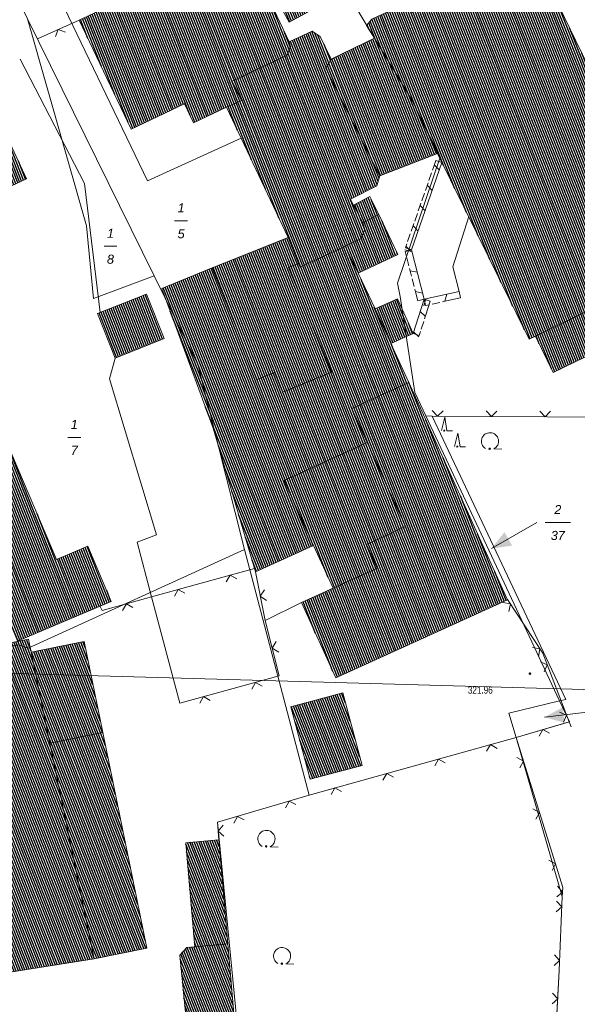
# Model space of a CAD drawing. Header units: metres. Extents: x 345144 to 348639, y 5629211 to 5635235.
# Tile 1029 of 1056: x 347729 to 347781, y 5631411 to 5631503. Entities that reach past the tile are written whole.
import ezdxf
from ezdxf.enums import TextEntityAlignment as Align

# ---------------------------------------------------------------- set-up
doc = ezdxf.new("R2010")
doc.units = ezdxf.units.M
doc.header["$MEASUREMENT"] = 0
for name, color, linetype in [('028 Geländeform', 7, 'Continuous'), ('028 Geländeform Ausg.', 7, 'Continuous'), ('081-083 Topographie', 7, 'Continuous'), ('AX Flurstück', 7, 'Continuous'), ('AX Gebäude', 7, 'Continuous'), ('Blatt', 7, 'Continuous'), ('Definitionslinie', 7, 'Continuous'), ('MG Präsentationsobjekt - Linie', 7, 'Continuous'), ('Präsentationsobjekt -Text (punktförmig)', 7, 'Continuous')]:
    doc.layers.add(name, color=color, linetype=linetype)
doc.styles.add('ARIAL', font='arial.ttf', dxfattribs={"height": 1})
doc.styles.add('ARIALIT', font='ariali.ttf', dxfattribs={"height": 1})
pattern_1 = [(111.5294117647, (0, 0), (-0.186045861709, -0.07339575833), [])]

# ---------------------------------------------------------------- blocks, each defined once
blk = doc.blocks.new('alk_043x_nrw')
h = blk.add_hatch(color=7)
edge = h.paths.add_edge_path(flags=0)
edge.add_arc((0, 0), 1, 180, 360, ccw=False)
edge.add_arc((0, 0), 1, 0, 180, ccw=False)
blk = doc.blocks.new('alk_7100_nrwx2')
at = {"true_color": 0x2e2e2e}
h = blk.add_hatch(color=250, dxfattribs=at)
edge = h.paths.add_edge_path(flags=0)
edge.add_arc((0.024073, -0.597267), 0.057254, 180, 360, ccw=False)
edge.add_arc((0.024073, -0.597267), 0.057255, 0, 180, ccw=False)
at = {"color": 250, "lineweight": 5, "true_color": 0x2e2e2e, "flags": 128}
blk.add_lwpolyline([(0.349382, -0.597267), (1, -0.597267)], dxfattribs=at)
at = {"color": 250, "lineweight": 5, "true_color": 0x2e2e2e}
for centre, radius, start, end in [((0.024073, 0.012362), 0.690995, -61.91481688, -118.08518312), ((0.024073, -0.597267), 0.057255, 0, 180), ((0.024073, -0.597267), 0.057254, 180, 0)]:
    blk.add_arc(centre, radius, start, end, dxfattribs=at)
blk = doc.blocks.new('alk_7200_nrwx2')
at = {"true_color": 0x2e2e2e}
h = blk.add_hatch(color=250, dxfattribs=at)
edge = h.paths.add_edge_path(flags=0)
edge.add_arc((-0.020544, -0.388118), 0.055525, 180, 360, ccw=False)
edge.add_arc((-0.020544, -0.388118), 0.055525, 0, 180, ccw=False)
at = {"color": 250, "lineweight": 5, "true_color": 0x2e2e2e, "flags": 128}
blk.add_lwpolyline([(-0.298168, -0.388118), (-0.020544, 1), (0.257079, -0.388118), (0.812326, -0.388118)], dxfattribs=at)
blk.add_lwpolyline([(-0.298168, -0.388118), (-0.020544, 1), (0.257079, -0.388118), (0.812326, -0.388118)], dxfattribs=at)
at = {"color": 250, "lineweight": 5, "true_color": 0x2e2e2e}
for start, end in [(0, 180), (180, 0)]:
    blk.add_arc((-0.020544, -0.388118), 0.055525, start, end, dxfattribs=at)

msp = doc.modelspace()

# ---------------------------------------------------------------- hatches: boundary and pattern name
at = {"layer": 'AX Gebäude', "true_color": 0x4f4f4f}
h = msp.add_hatch(dxfattribs=at)
h.set_pattern_fill('_USER', color=251, scale=0.2, angle=111.52941176, style=0, pattern_type=0)
h.set_pattern_definition(pattern_1)
h.paths.add_polyline_path([(347751.526, 5631507.834), (347756.766, 5631510.741), (347759.639, 5631505.526), (347754.385, 5631502.63)], flags=0)
h = msp.add_hatch(dxfattribs=at)
h.set_pattern_fill('_USER', color=251, scale=0.2, angle=111.52941176, style=0, pattern_type=0)
h.set_pattern_definition(pattern_1)
h.paths.add_polyline_path([(347748.565, 5631494.737), (347745.49, 5631493.294), (347744.656, 5631495.056), (347739.703, 5631492.695), (347734.864, 5631502.837), (347750.069, 5631509.918), (347754.372, 5631500.806), (347754.49, 5631500.368), (347754.179, 5631499.575), (347749.094, 5631497.169), (347749.939, 5631495.363)], flags=0)
h = msp.add_hatch(dxfattribs=at)
h.set_pattern_fill('_USER', color=251, scale=0.2, angle=111.52941176, style=0, pattern_type=0)
h.set_pattern_definition(pattern_1)
h.paths.add_polyline_path([(347775.166, 5631508.881), (347776.776, 5631509.663), (347791.085, 5631480.2), (347790.595, 5631479.962), (347777.267, 5631473.48), (347776.673, 5631473.189), (347768.165, 5631490.445), (347765.845, 5631495.303), (347762.311, 5631501.157), (347761.549, 5631502.323), (347762.048, 5631502.907), (347764.334, 5631503.972), (347765.522, 5631504.028), (347765.759, 5631503.54), (347775.473, 5631508.249)], flags=0)
h = msp.add_hatch(dxfattribs=at)
h.set_pattern_fill('_USER', color=251, scale=0.2, angle=111.52941176, style=0, pattern_type=0)
h.set_pattern_definition(pattern_1)
h.paths.add_polyline_path([(347759.585, 5631481.839), (347755.41, 5631479.875), (347755.253, 5631480.242), (347754.294, 5631482.639), (347748.565, 5631494.737), (347749.939, 5631495.363), (347749.094, 5631497.169), (347754.179, 5631499.575), (347754.49, 5631500.368), (347754.372, 5631500.806), (347756.516, 5631501.798), (347757.248, 5631501.319), (347758.283, 5631499.206), (347757.781, 5631498.325), (347762.818, 5631488.377), (347762.515, 5631487.449), (347760.08, 5631486.194), (347760.357, 5631485.657), (347761.214, 5631483.996), (347761.411, 5631483.378), (347761.045, 5631482.53)], flags=0)
h = msp.add_hatch(dxfattribs=at)
h.set_pattern_fill('_USER', color=251, scale=0.2, angle=111.52941176, style=0, pattern_type=0)
h.set_pattern_definition(pattern_1)
h.paths.add_polyline_path([(347768.165, 5631490.445), (347762.818, 5631488.377), (347757.781, 5631498.325), (347758.283, 5631499.206), (347762.311, 5631501.157), (347765.845, 5631495.303)], flags=0)
h = msp.add_hatch(dxfattribs=at)
h.set_pattern_fill('_USER', color=251, scale=0.2, angle=111.52941176, style=0, pattern_type=0)
h.set_pattern_definition(pattern_1)
h.paths.add_polyline_path([(347716.016, 5631481.825), (347715.729, 5631481.686), (347712.847, 5631487.387), (347713.314, 5631487.615), (347711.337, 5631491.827), (347725.197, 5631498.329), (347729.972, 5631488.1), (347725.171, 5631485.859), (347725.535, 5631485.076), (347720.699, 5631482.838), (347720.264, 5631483.78)], flags=0)
h = msp.add_hatch(dxfattribs=at)
h.set_pattern_fill('_USER', color=251, scale=0.2, angle=111.52941176, style=0, pattern_type=0)
h.set_pattern_definition(pattern_1)
h.paths.add_polyline_path([(347760.357, 5631485.657), (347761.867, 5631486.436), (347762.724, 5631484.775), (347761.214, 5631483.996)], flags=0)
h = msp.add_hatch(dxfattribs=at)
h.set_pattern_fill('_USER', color=251, scale=0.2, angle=111.52941176, style=0, pattern_type=0)
h.set_pattern_definition(pattern_1)
h.paths.add_polyline_path([(347760.778, 5631479.341), (347759.585, 5631481.839), (347761.045, 5631482.53), (347761.411, 5631483.378), (347761.214, 5631483.996), (347762.724, 5631484.775), (347764.462, 5631481.07)], flags=0)
h = msp.add_hatch(dxfattribs=at)
h.set_pattern_fill('_USER', color=251, scale=0.2, angle=111.52941176, style=0, pattern_type=0)
h.set_pattern_definition(pattern_1)
h.paths.add_polyline_path([(347747.235, 5631479.821), (347754.294, 5631482.639), (347755.253, 5631480.242), (347754.32, 5631479.859), (347758.301, 5631470.131), (347753.752, 5631468.27), (347753.004, 5631470.103), (347751.41, 5631469.458)], flags=0)
h = msp.add_hatch(dxfattribs=at)
h.set_pattern_fill('_USER', color=251, scale=0.2, angle=111.52941176, style=0, pattern_type=0)
h.set_pattern_definition(pattern_1)
h.paths.add_polyline_path([(347759.585, 5631481.839), (347760.778, 5631479.341), (347762.375, 5631476.007), (347763.841, 5631472.792), (347765.493, 5631469.166), (347760.206, 5631466.759), (347761.64, 5631463.608), (347753.903, 5631460.086), (347756.651, 5631454.048), (347751.244, 5631451.587), (347747.327, 5631464.946), (347742.53, 5631477.896), (347747.235, 5631479.821), (347751.41, 5631469.458), (347753.004, 5631470.103), (347753.752, 5631468.27), (347758.301, 5631470.131), (347754.32, 5631479.859), (347755.253, 5631480.242), (347755.41, 5631479.875)], flags=0)
h = msp.add_hatch(dxfattribs=at)
h.set_pattern_fill('_USER', color=251, scale=0.2, angle=111.52941176, style=0, pattern_type=0)
h.set_pattern_definition(pattern_1)
h.paths.add_polyline_path([(347784.788, 5631472.961), (347778.91, 5631470.103), (347777.267, 5631473.48), (347790.595, 5631479.962), (347792.237, 5631476.583), (347787.987, 5631474.517)], flags=0)
h = msp.add_hatch(dxfattribs=at)
h.set_pattern_fill('_USER', color=251, scale=0.2, angle=111.52941176, style=0, pattern_type=0)
h.set_pattern_definition(pattern_1)
h.paths.add_polyline_path([(347741.123, 5631477.392), (347742.773, 5631473.251), (347738.222, 5631471.438), (347736.572, 5631475.579)], flags=0)
h = msp.add_hatch(dxfattribs=at)
h.set_pattern_fill('_USER', color=251, scale=0.2, angle=111.52941176, style=0, pattern_type=0)
h.set_pattern_definition(pattern_1)
h.paths.add_polyline_path([(347762.375, 5631476.007), (347764.431, 5631476.945), (347765.898, 5631473.729), (347763.841, 5631472.792)], flags=0)
h = msp.add_hatch(dxfattribs=at)
h.set_pattern_fill('_USER', color=251, scale=0.2, angle=111.52941176, style=0, pattern_type=0)
h.set_pattern_definition(pattern_1)
h.paths.add_polyline_path([(347758.457, 5631450.081), (347762.548, 5631451.944), (347761.551, 5631454.134), (347765.197, 5631455.794), (347761.64, 5631463.608), (347760.206, 5631466.759), (347765.493, 5631469.166), (347774.675, 5631449.002), (347758.717, 5631441.735), (347755.524, 5631448.746)], flags=0)
h = msp.add_hatch(dxfattribs=at)
h.set_pattern_fill('_USER', color=251, scale=0.2, angle=111.52941176, style=0, pattern_type=0)
h.set_pattern_definition(pattern_1)
h.paths.add_polyline_path([(347727.583, 5631464.89), (347732.762, 5631452.728), (347735.671, 5631453.966), (347737.845, 5631448.846), (347729.207, 5631445.179), (347721.874, 5631462.459), (347722.14, 5631462.572)], flags=0)
h = msp.add_hatch(dxfattribs=at)
h.set_pattern_fill('_USER', color=251, scale=0.2, angle=111.52941176, style=0, pattern_type=0)
h.set_pattern_definition(pattern_1)
h.paths.add_polyline_path([(347758.457, 5631450.081), (347756.651, 5631454.048), (347753.903, 5631460.086), (347761.64, 5631463.608), (347765.197, 5631455.794), (347761.551, 5631454.134), (347762.548, 5631451.944)], flags=0)
h = msp.add_hatch(dxfattribs=at)
h.set_pattern_fill('_USER', color=251, scale=0.2, angle=111.52941176, style=0, pattern_type=0)
h.set_pattern_definition(pattern_1)
h.paths.add_polyline_path([(347736.249, 5631415.646), (347728.435, 5631414.395), (347722.09, 5631443.696), (347730.165, 5631445.337), (347730.414, 5631444.117), (347732.146, 5631435.666)], flags=0)
h = msp.add_hatch(dxfattribs=at)
h.set_pattern_fill('_USER', color=251, scale=0.2, angle=111.52941176, style=0, pattern_type=0)
h.set_pattern_definition(pattern_1)
h.paths.add_polyline_path([(347737.049, 5631436.671), (347732.146, 5631435.666), (347730.414, 5631444.117), (347735.317, 5631445.123)], flags=0)
h = msp.add_hatch(dxfattribs=at)
h.set_pattern_fill('_USER', color=251, scale=0.2, angle=111.52941176, style=0, pattern_type=0)
h.set_pattern_definition(pattern_1)
h.paths.add_polyline_path([(347754.543, 5631439.06), (347759.353, 5631440.344), (347761.147, 5631433.61), (347756.338, 5631432.329)], flags=0)
h = msp.add_hatch(dxfattribs=at)
h.set_pattern_fill('_USER', color=251, scale=0.2, angle=111.52941176, style=0, pattern_type=0)
h.set_pattern_definition(pattern_1)
h.paths.add_polyline_path([(347736.249, 5631415.646), (347732.146, 5631435.666), (347737.049, 5631436.671), (347741.152, 5631416.651)], flags=0)
h = msp.add_hatch(dxfattribs=at)
h.set_pattern_fill('_USER', color=251, scale=0.2, angle=111.52941176, style=0, pattern_type=0)
h.set_pattern_definition(pattern_1)
h.paths.add_polyline_path([(347745.609, 5631416.761), (347744.765, 5631426.434), (347747.827, 5631426.701), (347748.671, 5631417.028)], flags=0)
h = msp.add_hatch(dxfattribs=at)
h.set_pattern_fill('_USER', color=251, scale=0.2, angle=111.52941176, style=0, pattern_type=0)
h.set_pattern_definition(pattern_1)
h.paths.add_polyline_path([(347745.609, 5631416.761), (347748.671, 5631417.028), (347749.424, 5631408.394), (347740.268, 5631406.74), (347739.912, 5631408.71), (347740.498, 5631409.634), (347744.79, 5631410.048), (347744.217, 5631415.981), (347744.87, 5631416.697)], flags=0)
at = {"layer": 'MG Präsentationsobjekt - Linie', "true_color": 0x5e5e5e}
for points in [[(347774.388409, 5631455.272936), (347775.104666, 5631454.023706), (347773.185, 5631453.753)], [(347779.794184, 5631439.006885), (347779.964537, 5631437.576997), (347778.092, 5631438.079)]]:
    msp.add_hatch(color=251, dxfattribs=at).paths.add_polyline_path(points, flags=0)

# ---------------------------------------------------------------- linework, layer by layer
at = {"layer": '081-083 Topographie', "color": 7, "linetype": 'Continuous', "lineweight": 5, "flags": 128}
for points in [[(347730.978, 5631501.109), (347734.864, 5631502.838)], [(347729.375, 5631499.213), (347735.343, 5631487.643), (347735.343, 5631487.643), (347736.803, 5631475.67)], [(347770.178, 5631477.615), (347769.582, 5631479.911), (347769.582, 5631479.911), (347771.077, 5631484.591)], [(347744.218, 5631439.4), (347741.598, 5631449.276), (347741.598, 5631449.276), (347740.254, 5631454.341), (347740.254, 5631454.341), (347742.058, 5631455.036), (347742.058, 5631455.036), (347737.686, 5631469.52), (347737.686, 5631469.52), (347738.221, 5631471.438)], [(347767.088, 5631466.066), (347767.663, 5631466.062), (347767.663, 5631466.062), (347783.691, 5631465.967), (347783.691, 5631465.967), (347808.117, 5631466.128)], [(347736.796, 5631448.431), (347736.984, 5631448.004), (347736.984, 5631448.004), (347741.598, 5631449.276), (347741.598, 5631449.276), (347751.149, 5631451.91)], [(347751.244, 5631451.587), (347752.133, 5631447.072), (347752.133, 5631447.072), (347753.457, 5631441.92)], [(347774.679, 5631449.007), (347777.948, 5631444.038), (347777.948, 5631444.038), (347780.399, 5631437.659), (347780.399, 5631437.659), (347780.578, 5631437.194)], [(347752.133, 5631447.072), (347755.523, 5631448.744)], [(347744.218, 5631439.4), (347753.457, 5631441.92)], [(347775.462, 5631436.207), (347780.399, 5631437.659), (347780.399, 5631437.659), (347780.42, 5631437.665)], [(347756.241, 5631430.856), (347775.462, 5631436.207)], [(347778.656, 5631399.324), (347779.475, 5631414.564), (347779.475, 5631414.564), (347779.75, 5631421.421), (347779.75, 5631421.421), (347779.818, 5631422.276), (347779.818, 5631422.276), (347775.462, 5631436.207)], [(347747.827, 5631426.702), (347747.719, 5631428.326), (347747.719, 5631428.326), (347756.241, 5631430.856)]]:
    msp.add_lwpolyline(points, dxfattribs=at)
at = {"layer": 'AX Flurstück', "color": 8, "linetype": 'Continuous', "lineweight": 13, "true_color": 0x808080, "flags": 128}
for points in [[(347793.662, 5631484.378), (347803.623, 5631486.495), (347806.565, 5631487.12), (347808.473, 5631466.131), (347783.691, 5631465.966), (347767.663, 5631466.062), (347767.088, 5631466.066), (347766.069, 5631468.237), (347764.692, 5631477.148), (347764.432, 5631478.397), (347768.4, 5631490.112), (347765.845, 5631495.303), (347762.311, 5631501.157), (347752.665, 5631517.133), (347765.481, 5631522.633), (347772.191, 5631525.77), (347779.897, 5631511.059), (347793.662, 5631484.378)], [(347731.942, 5631507.2), (347752.665, 5631517.133), (347762.311, 5631501.157), (347758.283, 5631499.206), (347757.248, 5631501.319), (347756.516, 5631501.798), (347754.372, 5631500.806), (347754.49, 5631500.368), (347754.179, 5631499.575), (347749.094, 5631497.169), (347749.939, 5631495.363), (347748.565, 5631494.737), (347749.908, 5631491.855), (347741.201, 5631487.918), (347731.942, 5631507.2)], [(347731.942, 5631507.2), (347741.201, 5631487.918)], [(347735.532, 5631483.73), (347736.2, 5631476.976), (347741.824, 5631479.086), (347745.877, 5631470.854), (347750.24, 5631453.67), (347730.119, 5631444.505), (347729.29, 5631444.803), (347721.59, 5631463.277), (347720.318, 5631463.052), (347704.977, 5631493.123), (347724.738, 5631503.159), (347728.737, 5631505.663), (347730.07, 5631502.953), (347735.532, 5631483.73)], [(347741.201, 5631487.918), (347749.908, 5631491.855), (347748.565, 5631494.737), (347749.939, 5631495.363), (347749.094, 5631497.169), (347754.179, 5631499.575), (347754.49, 5631500.368), (347754.372, 5631500.806), (347756.516, 5631501.798), (347757.248, 5631501.319), (347758.283, 5631499.206), (347762.311, 5631501.157), (347765.845, 5631495.303), (347768.4, 5631490.112), (347764.432, 5631478.397), (347764.692, 5631477.148), (347766.069, 5631468.237), (347767.088, 5631466.066), (347779.509, 5631439.603), (347774.805, 5631438.472), (347775.462, 5631436.207), (347756.24, 5631430.856), (347750.24, 5631453.67), (347745.877, 5631470.854), (347741.824, 5631479.086), (347730.07, 5631502.953)], [(347741.824, 5631479.086), (347736.2, 5631476.976), (347735.532, 5631483.73), (347730.07, 5631502.953), (347741.824, 5631479.086)], [(347767.663, 5631466.062), (347780.088, 5631439.741), (347779.509, 5631439.603), (347767.088, 5631466.066), (347767.663, 5631466.062)], [(347783.691, 5631465.966), (347808.473, 5631466.131), (347811.684, 5631431.407), (347815.092, 5631394.604), (347797.298, 5631368.94), (347776.924, 5631366.715), (347777.688, 5631381.267), (347779.475, 5631414.565), (347779.75, 5631421.421), (347775.462, 5631436.207), (347780.42, 5631437.665), (347779.509, 5631439.603), (347780.088, 5631439.741), (347767.663, 5631466.062), (347783.691, 5631465.966)], [(347750.24, 5631453.67), (347756.24, 5631430.856), (347747.719, 5631428.326), (347750.471, 5631400.061), (347731.466, 5631396.533), (347700.195, 5631390.936), (347695.48, 5631418.776), (347722.391, 5631423.656), (347718.145, 5631442.837), (347729.29, 5631444.803), (347730.119, 5631444.505), (347750.24, 5631453.67)], [(347774.805, 5631438.472), (347779.509, 5631439.603), (347780.42, 5631437.665), (347775.462, 5631436.207), (347774.805, 5631438.472)], [(347756.24, 5631430.856), (347775.462, 5631436.207), (347779.75, 5631421.421), (347779.475, 5631414.565), (347777.688, 5631381.267), (347776.924, 5631366.715), (347776.823, 5631364.848), (347761.522, 5631363.19), (347754.575, 5631362.438), (347750.471, 5631400.061), (347747.719, 5631428.326), (347756.24, 5631430.856)]]:
    msp.add_lwpolyline(points, dxfattribs=at)
at = {"layer": 'AX Gebäude', "color": 7, "linetype": 'Continuous', "lineweight": 5, "flags": 128}
for points in [[(347751.526, 5631507.834), (347756.766, 5631510.741), (347759.639, 5631505.526), (347754.385, 5631502.63), (347751.526, 5631507.834)], [(347748.565, 5631494.737), (347745.49, 5631493.294), (347744.656, 5631495.056), (347739.703, 5631492.695), (347734.864, 5631502.837), (347750.069, 5631509.918), (347754.372, 5631500.806), (347754.49, 5631500.368), (347754.179, 5631499.575), (347749.094, 5631497.169), (347749.939, 5631495.363), (347748.565, 5631494.737)], [(347775.166, 5631508.881), (347776.776, 5631509.663), (347791.085, 5631480.2), (347790.595, 5631479.962), (347777.267, 5631473.48), (347776.673, 5631473.189), (347768.165, 5631490.445), (347765.845, 5631495.303), (347762.311, 5631501.157), (347761.549, 5631502.323), (347762.048, 5631502.907), (347764.334, 5631503.972), (347765.522, 5631504.028), (347765.759, 5631503.54), (347775.473, 5631508.249), (347775.166, 5631508.881)], [(347759.585, 5631481.839), (347755.41, 5631479.875), (347755.253, 5631480.242), (347754.294, 5631482.639), (347748.565, 5631494.737), (347749.939, 5631495.363), (347749.094, 5631497.169), (347754.179, 5631499.575), (347754.49, 5631500.368), (347754.372, 5631500.806), (347756.516, 5631501.798), (347757.248, 5631501.319), (347758.283, 5631499.206), (347757.781, 5631498.325), (347762.818, 5631488.377), (347762.515, 5631487.449), (347760.08, 5631486.194), (347760.357, 5631485.657), (347761.214, 5631483.996), (347761.411, 5631483.378), (347761.045, 5631482.53), (347759.585, 5631481.839)], [(347768.165, 5631490.445), (347762.818, 5631488.377), (347757.781, 5631498.325), (347758.283, 5631499.206), (347762.311, 5631501.157), (347765.845, 5631495.303), (347768.165, 5631490.445)], [(347716.016, 5631481.825), (347715.729, 5631481.686), (347712.847, 5631487.387), (347713.314, 5631487.615), (347711.337, 5631491.827), (347725.197, 5631498.329), (347729.972, 5631488.1), (347725.171, 5631485.859), (347725.535, 5631485.076), (347720.699, 5631482.838), (347720.264, 5631483.78), (347716.016, 5631481.825)], [(347760.357, 5631485.657), (347761.867, 5631486.436), (347762.724, 5631484.775), (347761.214, 5631483.996), (347760.357, 5631485.657)], [(347760.778, 5631479.341), (347759.585, 5631481.839), (347761.045, 5631482.53), (347761.411, 5631483.378), (347761.214, 5631483.996), (347762.724, 5631484.775), (347764.462, 5631481.07), (347760.778, 5631479.341)], [(347747.235, 5631479.821), (347754.294, 5631482.639), (347755.253, 5631480.242), (347754.32, 5631479.859), (347758.301, 5631470.131), (347753.752, 5631468.27), (347753.004, 5631470.103), (347751.41, 5631469.458), (347747.235, 5631479.821)], [(347759.585, 5631481.839), (347760.778, 5631479.341), (347762.375, 5631476.007), (347763.841, 5631472.792), (347765.493, 5631469.166), (347760.206, 5631466.759), (347761.64, 5631463.608), (347753.903, 5631460.086), (347756.651, 5631454.048), (347751.244, 5631451.587), (347747.327, 5631464.946), (347742.53, 5631477.896), (347747.235, 5631479.821), (347751.41, 5631469.458), (347753.004, 5631470.103), (347753.752, 5631468.27), (347758.301, 5631470.131), (347754.32, 5631479.859), (347755.253, 5631480.242), (347755.41, 5631479.875), (347759.585, 5631481.839)], [(347784.788, 5631472.961), (347778.91, 5631470.103), (347777.267, 5631473.48), (347790.595, 5631479.962), (347792.237, 5631476.583), (347787.987, 5631474.517), (347784.788, 5631472.961)], [(347741.123, 5631477.392), (347742.773, 5631473.251), (347738.222, 5631471.438), (347736.572, 5631475.579), (347741.123, 5631477.392)], [(347762.375, 5631476.007), (347764.431, 5631476.945), (347765.898, 5631473.729), (347763.841, 5631472.792), (347762.375, 5631476.007)], [(347758.457, 5631450.081), (347762.548, 5631451.944), (347761.551, 5631454.134), (347765.197, 5631455.794), (347761.64, 5631463.608), (347760.206, 5631466.759), (347765.493, 5631469.166), (347774.675, 5631449.002), (347758.717, 5631441.735), (347755.524, 5631448.746), (347758.457, 5631450.081)], [(347727.583, 5631464.89), (347732.762, 5631452.728), (347735.671, 5631453.966), (347737.845, 5631448.846), (347729.207, 5631445.179), (347721.874, 5631462.459), (347722.14, 5631462.572), (347727.583, 5631464.89)], [(347758.457, 5631450.081), (347756.651, 5631454.048), (347753.903, 5631460.086), (347761.64, 5631463.608), (347765.197, 5631455.794), (347761.551, 5631454.134), (347762.548, 5631451.944), (347758.457, 5631450.081)], [(347736.249, 5631415.646), (347728.435, 5631414.395), (347722.09, 5631443.696), (347730.165, 5631445.337), (347730.414, 5631444.117), (347732.146, 5631435.666), (347736.249, 5631415.646)], [(347737.049, 5631436.671), (347732.146, 5631435.666), (347730.414, 5631444.117), (347735.317, 5631445.123), (347737.049, 5631436.671)], [(347754.543, 5631439.06), (347759.353, 5631440.344), (347761.147, 5631433.61), (347756.338, 5631432.329), (347754.543, 5631439.06)], [(347736.249, 5631415.646), (347732.146, 5631435.666), (347737.049, 5631436.671), (347741.152, 5631416.651), (347736.249, 5631415.646)], [(347745.609, 5631416.761), (347744.765, 5631426.434), (347747.827, 5631426.701), (347748.671, 5631417.028), (347745.609, 5631416.761)], [(347745.609, 5631416.761), (347748.671, 5631417.028), (347749.424, 5631408.394), (347740.268, 5631406.74), (347739.912, 5631408.71), (347740.498, 5631409.634), (347744.79, 5631410.048), (347744.217, 5631415.981), (347744.87, 5631416.697), (347745.609, 5631416.761)]]:
    msp.add_lwpolyline(points, dxfattribs=at)
at = {"layer": 'Blatt', "color": 205, "linetype": 'Continuous', "lineweight": 5, "true_color": 0x873099, "flags": 128}
for points in [[(347388.783, 5631451.723), (347395.821, 5631701.597), (347895.58, 5631687.521), (347888.543, 5631437.647), (347388.783, 5631451.723)], [(347381.745, 5631201.846), (347388.783, 5631451.723), (347888.543, 5631437.647), (347881.503, 5631187.771), (347381.745, 5631201.846)]]:
    msp.add_lwpolyline(points, dxfattribs=at)
at = {"layer": 'Definitionslinie', "color": 7, "linetype": 'Continuous', "lineweight": 5, "flags": 128}
for points in [[(347730.978, 5631501.109), (347734.864, 5631502.838)], [(347733.581, 5631501.72), (347732.921, 5631501.974), (347732.667, 5631501.313)], [(347733.581, 5631501.72), (347732.921, 5631501.974), (347732.667, 5631501.313)], [(347729.375, 5631499.213), (347735.343, 5631487.643)], [(347735.343, 5631487.643), (347736.803, 5631475.67)], [(347769.582, 5631479.911), (347771.077, 5631484.591)], [(347769.582, 5631479.911), (347770.178, 5631477.615)], [(347737.686, 5631469.52), (347738.221, 5631471.438)], [(347737.686, 5631469.52), (347742.058, 5631455.036)], [(347767.68, 5631466.562), (347768.177, 5631466.059), (347768.68, 5631466.556)], [(347767.68, 5631466.562), (347768.177, 5631466.059), (347768.68, 5631466.556)], [(347772.68, 5631466.532), (347773.177, 5631466.029), (347773.68, 5631466.526)], [(347772.68, 5631466.532), (347773.177, 5631466.029), (347773.68, 5631466.526)], [(347777.68, 5631466.503), (347778.177, 5631466), (347778.68, 5631466.497)], [(347777.68, 5631466.503), (347778.177, 5631466), (347778.68, 5631466.497)], [(347767.088, 5631466.066), (347767.663, 5631466.062)], [(347767.663, 5631466.062), (347783.691, 5631465.967)], [(347740.254, 5631454.341), (347742.058, 5631455.036)], [(347740.254, 5631454.341), (347741.598, 5631449.276), (347741.598, 5631449.276), (347744.218, 5631439.4)], [(347736.984, 5631448.004), (347741.598, 5631449.276), (347741.598, 5631449.276), (347751.149, 5631451.91)], [(347751.244, 5631451.587), (347752.133, 5631447.072)], [(347749.502, 5631450.937), (347748.887, 5631451.286), (347748.537, 5631450.671)], [(347749.502, 5631450.937), (347748.887, 5631451.286), (347748.537, 5631450.671)], [(347744.681, 5631449.608), (347744.067, 5631449.957), (347743.717, 5631449.342)], [(347744.681, 5631449.608), (347744.067, 5631449.957), (347743.717, 5631449.342)], [(347752.082, 5631449.917), (347751.689, 5631449.33), (347752.276, 5631448.936)], [(347752.082, 5631449.917), (347751.689, 5631449.33), (347752.276, 5631448.936)], [(347774.679, 5631449.007), (347777.948, 5631444.038)], [(347736.796, 5631448.431), (347736.984, 5631448.004)], [(347739.861, 5631448.279), (347739.246, 5631448.628), (347738.897, 5631448.013)], [(347739.861, 5631448.279), (347739.246, 5631448.628), (347738.897, 5631448.013)], [(347752.133, 5631447.072), (347755.523, 5631448.744)], [(347774.797, 5631447.919), (347774.939, 5631448.611), (347774.247, 5631448.754)], [(347774.797, 5631447.919), (347774.939, 5631448.611), (347774.247, 5631448.754)], [(347752.133, 5631447.072), (347753.457, 5631441.92)], [(347753.155, 5631445.105), (347752.795, 5631444.496), (347753.404, 5631444.136)], [(347753.155, 5631445.105), (347752.795, 5631444.496), (347753.404, 5631444.136)], [(347777.545, 5631443.741), (347777.688, 5631444.434), (347776.995, 5631444.577)], [(347777.545, 5631443.741), (347777.688, 5631444.434), (347776.995, 5631444.577)], [(347777.948, 5631444.038), (347780.399, 5631437.659), (347780.399, 5631437.659), (347780.578, 5631437.194)], [(347778.079, 5631442.304), (347778.366, 5631442.95), (347777.72, 5631443.237)], [(347778.079, 5631442.304), (347778.366, 5631442.95), (347777.72, 5631443.237)], [(347744.218, 5631439.4), (347753.457, 5631441.92)], [(347751.863, 5631440.967), (347751.249, 5631441.318), (347750.899, 5631440.704)], [(347751.863, 5631440.967), (347751.249, 5631441.318), (347750.899, 5631440.704)], [(347747.04, 5631439.651), (347746.426, 5631440.002), (347746.075, 5631439.388)], [(347747.04, 5631439.651), (347746.426, 5631440.002), (347746.075, 5631439.388)], [(347779.872, 5631437.636), (347780.16, 5631438.282), (347779.513, 5631438.57)], [(347779.872, 5631437.636), (347780.16, 5631438.282), (347779.514, 5631438.57)], [(347775.462, 5631436.207), (347780.399, 5631437.659), (347780.399, 5631437.659), (347780.42, 5631437.665)], [(347778.562, 5631436.597), (347777.941, 5631436.936), (347777.602, 5631436.315)], [(347778.562, 5631436.597), (347777.941, 5631436.936), (347777.602, 5631436.315)], [(347756.241, 5631430.856), (347775.462, 5631436.207)], [(347775.462, 5631436.207), (347779.818, 5631422.276)], [(347773.693, 5631435.195), (347773.077, 5631435.543), (347772.729, 5631434.927)], [(347773.693, 5631435.195), (347773.077, 5631435.543), (347772.729, 5631434.927)], [(347768.876, 5631433.854), (347768.26, 5631434.202), (347767.912, 5631433.586)], [(347768.876, 5631433.854), (347768.26, 5631434.202), (347767.912, 5631433.586)], [(347775.82, 5631433.387), (347776.148, 5631434.014), (347775.521, 5631434.342)], [(347775.82, 5631433.387), (347776.148, 5631434.014), (347775.521, 5631434.342)], [(347764.059, 5631432.513), (347763.443, 5631432.861), (347763.095, 5631432.245)], [(347764.059, 5631432.513), (347763.443, 5631432.861), (347763.095, 5631432.245)], [(347759.242, 5631431.172), (347758.626, 5631431.52), (347758.279, 5631430.904)], [(347759.242, 5631431.172), (347758.626, 5631431.52), (347758.279, 5631430.904)], [(347747.719, 5631428.326), (347756.241, 5631430.856)], [(347754.998, 5631429.965), (347754.377, 5631430.303), (347754.04, 5631429.681)], [(347754.998, 5631429.965), (347754.377, 5631430.303), (347754.04, 5631429.681)], [(347777.312, 5631428.615), (347777.64, 5631429.242), (347777.014, 5631429.569)], [(347777.312, 5631428.615), (347777.64, 5631429.242), (347777.014, 5631429.569)], [(347750.205, 5631428.542), (347749.583, 5631428.879), (347749.246, 5631428.258)], [(347750.205, 5631428.542), (347749.583, 5631428.879), (347749.246, 5631428.258)], [(347747.719, 5631428.326), (347747.827, 5631426.702)], [(347748.239, 5631428.046), (347747.773, 5631427.514), (347748.305, 5631427.048)], [(347748.239, 5631428.046), (347747.773, 5631427.514), (347748.305, 5631427.048)], [(347778.804, 5631423.843), (347779.132, 5631424.469), (347778.506, 5631424.797)], [(347778.804, 5631423.843), (347779.132, 5631424.469), (347778.506, 5631424.797)], [(347779.246, 5631421.39), (347779.784, 5631421.849), (347779.325, 5631422.387)], [(347779.246, 5631421.39), (347779.784, 5631421.849), (347779.325, 5631422.387)], [(347779.75, 5631421.421), (347779.818, 5631422.276)], [(347779.75, 5631421.421), (347779.475, 5631414.564)], [(347779.193, 5631420.011), (347779.713, 5631420.49), (347779.233, 5631421.01)], [(347779.193, 5631420.011), (347779.713, 5631420.49), (347779.233, 5631421.01)], [(347778.993, 5631415.015), (347779.512, 5631415.495), (347779.033, 5631416.014)], [(347778.993, 5631415.015), (347779.512, 5631415.495), (347779.033, 5631416.014)], [(347778.656, 5631399.324), (347779.475, 5631414.564)], [(347778.808, 5631411.464), (347779.334, 5631411.937), (347778.861, 5631412.463)], [(347778.808, 5631411.464), (347779.334, 5631411.937), (347778.861, 5631412.463)]]:
    msp.add_lwpolyline(points, dxfattribs=at)
at = {"layer": 'Definitionslinie', "color": 44, "linetype": 'Continuous', "lineweight": 5, "true_color": 0xb27500, "flags": 128}
for points in [[(347765.742, 5631481.495), (347768.581, 5631489.608)], [(347767.694, 5631488.89), (347767.818, 5631489.244)], [(347767.694, 5631488.89), (347767.818, 5631489.244)], [(347767.818, 5631489.244), (347768.015, 5631489.806)], [(347767.818, 5631489.244), (347768.015, 5631489.806)], [(347768.334, 5631488.901), (347767.868, 5631489.389)], [(347768.334, 5631488.901), (347767.868, 5631489.389)], [(347768.015, 5631489.806), (347768.581, 5631489.608)], [(347768.015, 5631489.806), (347768.581, 5631489.608)], [(347767.364, 5631487.946), (347767.612, 5631488.654)], [(347767.364, 5631487.946), (347767.612, 5631488.654)], [(347767.034, 5631487.002), (347767.158, 5631487.356)], [(347767.034, 5631487.002), (347767.158, 5631487.356)], [(347767.158, 5631487.356), (347767.282, 5631487.71)], [(347767.158, 5631487.356), (347767.282, 5631487.71)], [(347767.674, 5631487.013), (347767.208, 5631487.501)], [(347767.674, 5631487.013), (347767.208, 5631487.501)], [(347766.704, 5631486.058), (347766.951, 5631486.766)], [(347766.704, 5631486.058), (347766.951, 5631486.766)], [(347766.373, 5631485.115), (347766.497, 5631485.469)], [(347766.373, 5631485.115), (347766.497, 5631485.469)], [(347766.497, 5631485.469), (347766.621, 5631485.822)], [(347766.497, 5631485.469), (347766.621, 5631485.822)], [(347767.013, 5631485.126), (347766.547, 5631485.614)], [(347767.013, 5631485.126), (347766.547, 5631485.614)], [(347766.043, 5631484.171), (347766.291, 5631484.879)], [(347766.043, 5631484.171), (347766.291, 5631484.879)], [(347765.713, 5631483.227), (347765.837, 5631483.581)], [(347765.713, 5631483.227), (347765.837, 5631483.581)], [(347765.837, 5631483.581), (347765.96, 5631483.935)], [(347765.837, 5631483.581), (347765.96, 5631483.935)], [(347766.353, 5631483.238), (347765.887, 5631483.726)], [(347766.353, 5631483.238), (347765.887, 5631483.726)], [(347765.382, 5631482.283), (347765.63, 5631482.991)], [(347765.382, 5631482.283), (347765.63, 5631482.991)], [(347765.176, 5631481.693), (347765.3, 5631482.047)], [(347765.176, 5631481.693), (347765.3, 5631482.047)], [(347765.176, 5631481.693), (347765.742, 5631481.495)], [(347765.176, 5631481.693), (347765.742, 5631481.495)], [(347765.692, 5631481.35), (347765.226, 5631481.838)], [(347765.692, 5631481.35), (347765.226, 5631481.838)], [(347765.122, 5631481.494), (347765.78, 5631481.346)], [(347765.122, 5631481.494), (347765.78, 5631481.346)], [(347765.161, 5631481.346), (347765.742, 5631481.495)], [(347765.161, 5631481.346), (347765.742, 5631481.495)], [(347765.161, 5631481.346), (347765.254, 5631480.983)], [(347765.161, 5631481.346), (347765.254, 5631480.983)], [(347765.742, 5631481.495), (347766.917, 5631476.912)], [(347765.316, 5631480.741), (347765.502, 5631480.014)], [(347765.316, 5631480.741), (347765.502, 5631480.014)], [(347765.565, 5631479.772), (347765.658, 5631479.409)], [(347765.565, 5631479.772), (347765.658, 5631479.409)], [(347765.619, 5631479.558), (347766.277, 5631479.41)], [(347765.619, 5631479.558), (347766.277, 5631479.41)], [(347765.658, 5631479.409), (347765.751, 5631479.045)], [(347765.658, 5631479.409), (347765.751, 5631479.045)], [(347765.813, 5631478.803), (347765.999, 5631478.077)], [(347765.813, 5631478.803), (347765.999, 5631478.077)], [(347766.061, 5631477.835), (347766.154, 5631477.471)], [(347766.061, 5631477.835), (347766.154, 5631477.471)], [(347766.115, 5631477.619), (347766.773, 5631477.471)], [(347766.115, 5631477.619), (347766.773, 5631477.471)], [(347766.154, 5631477.471), (347766.336, 5631476.763)], [(347766.154, 5631477.471), (347766.336, 5631476.763)], [(347766.917, 5631476.912), (347770.178, 5631477.615)], [(347768.849, 5631476.714), (347769.021, 5631477.366)], [(347768.849, 5631476.714), (347769.021, 5631477.366)], [(347770.304, 5631477.028), (347770.178, 5631477.615)], [(347770.304, 5631477.028), (347770.178, 5631477.615)], [(347765.898, 5631473.729), (347766.917, 5631476.912)], [(347766.336, 5631476.763), (347766.917, 5631476.912)], [(347766.336, 5631476.763), (347766.917, 5631476.912)], [(347766.894, 5631476.293), (347767.066, 5631476.945)], [(347766.894, 5631476.293), (347767.066, 5631476.945)], [(347767.043, 5631476.325), (347766.917, 5631476.912)], [(347767.043, 5631476.325), (347766.917, 5631476.912)], [(347767.488, 5631476.729), (347766.917, 5631476.912)], [(347767.488, 5631476.729), (347766.917, 5631476.912)], [(347767.043, 5631476.325), (347767.41, 5631476.404)], [(347767.043, 5631476.325), (347767.41, 5631476.404)], [(347767.079, 5631475.451), (347767.488, 5631476.729)], [(347767.079, 5631475.451), (347767.488, 5631476.729)], [(347767.654, 5631476.457), (347768.387, 5631476.615)], [(347767.654, 5631476.457), (347768.387, 5631476.615)], [(347768.632, 5631476.667), (347768.998, 5631476.746)], [(347768.632, 5631476.667), (347768.998, 5631476.746)], [(347768.998, 5631476.746), (347770.304, 5631477.028)], [(347768.998, 5631476.746), (347770.304, 5631477.028)], [(347767.033, 5631475.306), (347766.555, 5631475.78)], [(347767.033, 5631475.306), (347766.555, 5631475.78)], [(347766.964, 5631475.094), (347767.079, 5631475.451)], [(347766.964, 5631475.094), (347767.079, 5631475.451)], [(347766.66, 5631474.141), (347766.888, 5631474.856)], [(347766.66, 5631474.141), (347766.888, 5631474.856)], [(347766.469, 5631473.546), (347765.898, 5631473.729)], [(347766.469, 5631473.546), (347765.898, 5631473.729)], [(347766.423, 5631473.401), (347765.945, 5631473.875)], [(347766.423, 5631473.401), (347765.945, 5631473.875)], [(347766.469, 5631473.546), (347766.583, 5631473.903)], [(347766.469, 5631473.546), (347766.583, 5631473.903)]]:
    msp.add_lwpolyline(points, dxfattribs=at)
at = {"layer": 'MG Präsentationsobjekt - Linie', "color": 251, "linetype": 'Continuous', "lineweight": 13, "true_color": 0x5e5e5e, "flags": 128}
for points in [[(347773.185, 5631453.753), (347777.404, 5631456.172)], [(347778.092, 5631438.079), (347782.079, 5631438.554)]]:
    msp.add_lwpolyline(points, dxfattribs=at)
at = {"layer": 'Präsentationsobjekt -Text (punktförmig)', "color": 251, "linetype": 'Continuous', "lineweight": 13, "true_color": 0x5e5e5e, "flags": 128}
for points in [[(347743.7348, 5631484.19452), (347744.9372, 5631484.19452)], [(347737.1688, 5631481.82952), (347738.3712, 5631481.82952)], [(347733.8088, 5631464.07752), (347735.0112, 5631464.07752)], [(347778.1748, 5631456.17152), (347780.5172, 5631456.17152)]]:
    msp.add_lwpolyline(points, dxfattribs=at)

# ---------------------------------------------------------------- block references
at = {"layer": '028 Geländeform', "xscale": 0.125, "yscale": 0.125, "rotation": -2.326036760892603}
msp.add_blockref('alk_043x_nrw', (347776.755, 5631442.133), dxfattribs=at)
at = {"layer": '081-083 Topographie'}
for name, p, xscale, yscale, rotation in [('alk_7200_nrwx2', (347768.825, 5631465.052), 0.9005, 0.9005, -2.326036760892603), ('alk_7200_nrwx2', (347770.038, 5631463.57), 0.9005, 0.9005, -2.326036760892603), ('alk_7100_nrwx2', (347773.012, 5631463.705), 1.15275, 1.15275, -2.326036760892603), ('alk_7100_nrwx2', (347752.237, 5631426.766), 1.15275, 1.15275, -2.326094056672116), ('alk_7100_nrwx2', (347753.687, 5631415.886), 1.15275, 1.15275, -2.326094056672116)]:
    msp.add_blockref(name, p, dxfattribs=dict(at, xscale=xscale, yscale=yscale, rotation=rotation))

# ---------------------------------------------------------------- texts
at = {"layer": '028 Geländeform Ausg.', "color": 44, "true_color": 0xb27500, "style": 'ARIAL', "width": 0.8}
msp.add_text('321.96', height=0.6761367, dxfattribs=at).set_placement((347770.984, 5631440.277))
at = {"layer": 'Präsentationsobjekt -Text (punktförmig)', "color": 8, "true_color": 0x808080, "style": 'ARIALIT'}
for s, p in [('1', (347744.336, 5631485.39788)), ('1', (347737.77, 5631483.03288)), ('5', (347744.336, 5631482.99116)), ('8', (347737.77, 5631480.62616)), ('1', (347734.41, 5631465.28088)), ('7', (347734.41, 5631462.87416)), ('2', (347779.346, 5631457.37488)), ('37', (347779.346, 5631454.96816))]:
    msp.add_text(s, height=0.8421, dxfattribs=at).set_placement(p, align=Align.MIDDLE_CENTER)

doc.saveas('drawing.dxf')
